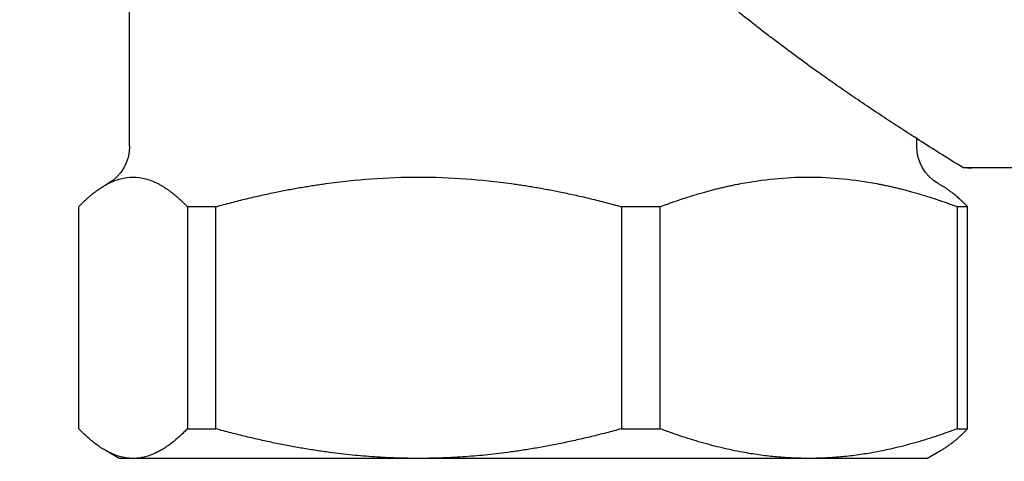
# Model space of a CAD drawing. Header units: inches. Extents: x 1 to 669, y 0 to 417.
# Tile 257 of 448: x 361.921 to 363.36, y 231.227 to 231.872. Entities that reach past the tile are written whole.
import ezdxf

# ---------------------------------------------------------------- set-up
doc = ezdxf.new("R2010")
doc.units = ezdxf.units.IN
doc.header["$LTSCALE"] = 12
doc.header["$MEASUREMENT"] = 0
doc.header["$PDMODE"] = 1
doc.layers.get('Defpoints').update_dxf_attribs({"linetype": 'CONTINUOUS'})
doc.layers.add('D', color=2, linetype='CONTINUOUS')
doc.layers.add('Q', color=4, linetype='CONTINUOUS')
doc.styles.get("Standard").update_dxf_attribs({"font": 'SIMPLEX.SHX', "width": 0.875})
doc.dimstyles.get("Standard").update_dxf_attribs({"dimscale": 28, "dimtxt": 0.125, "dimasz": 0.125, "dimexe": 0.04375, "dimexo": 0.0625, "dimgap": 0.04375, "dimtad": 0, "dimtih": 1, "dimtoh": 1, "dimdec": 4, "dimzin": 12, "dimdsep": 46, "dimlunit": 5, "dimtxsty": 'Standard', "dimcen": 0, "dimclrd": 256, "dimclre": 256, "dimclrt": 256, "dimadec": 1, "dimazin": 3, "dimtfac": 0.875, "dimtdec": 4, "dimtofl": 0, "dimtmove": 0, "dimatfit": 2, "dimfxl": 1, "dimtolj": 1, "dimtzin": 12, "dimlwd": 13, "dimlwe": 13, "dimarcsym": 0})
doc.dimstyles.new('STANDARD$0', dxfattribs={"dimscale": 32, "dimtxt": 0.09375, "dimasz": 0.0625, "dimexe": 0.03125, "dimexo": 0.03125, "dimgap": 0.03125, "dimtad": 1, "dimtih": 1, "dimtoh": 1, "dimdec": 4, "dimzin": 12, "dimdsep": 46, "dimlunit": 5, "dimtxsty": 'Standard', "dimcen": -0.03125, "dimclrd": 256, "dimclre": 256, "dimclrt": 256, "dimadec": 0, "dimazin": 0, "dimtfac": 0.875, "dimtdec": 4, "dimtofl": 0, "dimtmove": 0, "dimatfit": 3, "dimfxl": 1, "dimtolj": 1, "dimtzin": 12, "dimlwd": 13, "dimlwe": 13, "dimarcsym": 0})

# ---------------------------------------------------------------- blocks, each defined once
blk = doc.blocks.new('*D70')
at = {"layer": 'D', "lineweight": 13, "transparency": 16777216}
for p, q in [((327.5446, 287.0038), (425.2048, 287.0038)), ((424.2048, 285.0038), (424.2048, 231.3716)), ((424.2048, 167.621), (424.2048, 223.2466)), ((370.1312, 165.621), (425.2048, 165.621))]:
    blk.add_line(p, q, dxfattribs=at)
at = {"layer": 'D', "transparency": 16777216}
for points in [[(423.8715, 285.0038), (424.5382, 285.0038), (424.2048, 287.0038)], [(423.8715, 167.621), (424.5382, 167.621), (424.2048, 165.621)]]:
    blk.add_solid(points, dxfattribs=at)
at = {"layer": 'Defpoints', "color": 0, "transparency": 16777216}
for p in [(326.5446, 287.0038), (369.1312, 165.621), (424.2048, 165.621)]:
    blk.add_point(p, dxfattribs=at)
at = {"layer": 'D', "transparency": 16777216, "insert": (424.2048, 227.3091), "char_height": 3, "attachment_point": 5}
blk.add_mtext('\\A1;121{\\H0.875x;\\S1/2;}{}{\\C2;%%p1}', dxfattribs=at)

msp = doc.modelspace()

# ---------------------------------------------------------------- linework, layer by layer
at = {"layer": 'Q', "extrusion": (-1, 4.93038e-32, -2.22045e-16)}
for p, q in [((362.08187, 231.68735), (362.08187, 231.92289)), ((363.23187, 231.68735), (363.23187, 231.69851)), ((363.29924, 231.65616), (363.67706, 231.65597)), ((362.05037, 231.63279), (362.04606, 231.6303)), ((363.26337, 231.63279), (363.26769, 231.6303)), ((362.00757, 231.27427), (362.00757, 231.59901)), ((362.20783, 231.59901), (362.16638, 231.59901)), ((362.16638, 231.59901), (362.16638, 231.27427)), ((362.20783, 231.27427), (362.20783, 231.59901)), ((362.85713, 231.59901), (362.80051, 231.59901)), ((362.80051, 231.59901), (362.80051, 231.27427)), ((362.85713, 231.27427), (362.85713, 231.59901)), ((363.30617, 231.59901), (363.291, 231.59901)), ((363.291, 231.59901), (363.291, 231.27427)), ((363.30617, 231.27427), (363.30617, 231.59901)), ((362.16638, 231.27427), (362.20783, 231.27427)), ((362.80051, 231.27427), (362.85713, 231.27427)), ((363.291, 231.27427), (363.30617, 231.27427)), ((362.06687, 231.23097), (362.04606, 231.24299)), ((363.24687, 231.23097), (362.06687, 231.23097)), ((363.24687, 231.23097), (363.26769, 231.24299))]:
    msp.add_line(p, q, dxfattribs=at)
at = {"layer": 'Q', "extrusion": (2.22045e-16, -1.09476e-47, -1)}
for centre, start, end in [((-362.01887, 231.68735), 180, 240), ((-363.29487, 231.68735), 300, 0)]:
    msp.add_arc(centre, 0.063, start, end, dxfattribs=at)
at = {"layer": 'Q'}
msp.add_ellipse((363.3126, 232.62097), major_axis=(0, -0.965), ratio=0.7071068, start_param=-0.0195777, end_param=0, dxfattribs=at)
for points, weights in [([(363.29924, 231.65616), (363.09809, 231.78039), (362.96485, 231.88918)], [1.59721116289, 1.71062260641, 1.71062260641]), ([(362.00757, 231.59901), (362.03008, 231.62218), (362.05061, 231.63279)], [1.56227276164, 1.61387035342, 1.63865634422]), ([(362.12334, 231.63279), (362.14387, 231.62218), (362.16638, 231.59901)], [1.63865634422, 1.61387035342, 1.56227276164]), ([(362.20783, 231.59901), (362.29183, 231.62218), (362.36845, 231.63279)], [1.56227276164, 1.61387035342, 1.63865634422]), ([(362.63989, 231.63279), (362.71651, 231.62218), (362.80051, 231.59901)], [1.63865634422, 1.61387035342, 1.56227276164]), ([(362.85713, 231.59901), (362.91862, 231.62218), (362.97471, 231.63279)], [1.56227276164, 1.61387035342, 1.63865634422]), ([(363.17342, 231.63279), (363.22951, 231.62218), (363.291, 231.59901)], [1.63865634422, 1.61387035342, 1.56227276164]), ([(363.30617, 231.59901), (363.28611, 231.61966), (363.26769, 231.6303)], [1.56227276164, 1.60809406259, 1.63277080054]), ([(362.08698, 231.23097), (362.04965, 231.23097), (362.00757, 231.27427)], [1.66161743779, 1.66161743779, 1.56231759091]), ([(362.16638, 231.27427), (362.12431, 231.23097), (362.08698, 231.23097)], [1.56229232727, 1.66159056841, 1.66159056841]), ([(362.50417, 231.23097), (362.36485, 231.23097), (362.20783, 231.27427)], [1.66161743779, 1.66161743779, 1.56231759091]), ([(362.80051, 231.27427), (362.64349, 231.23097), (362.50417, 231.23097)], [1.56229232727, 1.66159056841, 1.66159056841]), ([(363.07407, 231.23097), (362.97208, 231.23097), (362.85713, 231.27427)], [1.66161395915, 1.66161395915, 1.56231432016]), ([(363.291, 231.27427), (363.17605, 231.23097), (363.07407, 231.23097)], [1.56229258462, 1.66159084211, 1.66159084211]), ([(363.26769, 231.24299), (363.28611, 231.25363), (363.30617, 231.27427)], [1.63281765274, 1.60814020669, 1.56231759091])]:
    msp.add_rational_spline(points, weights, degree=2, dxfattribs=at)
for points, knots in [([(362.05061, 231.63279), (362.05659, 231.63588), (362.06252, 231.63822), (362.06848, 231.63982), (362.07461, 231.64147), (362.08076, 231.64231), (362.08693, 231.64231), (362.09311, 231.64232), (362.0993, 231.64148), (362.10544, 231.63983), (362.1114, 231.63823), (362.11734, 231.63589), (362.12334, 231.63279)], [-0.72204182, -0.72204182, -0.72204182, -0.72204182, -0.54442922, -0.54442922, -0.54442922, -0.36154026, -0.36154026, -0.36154026, -0.17818942, -0.17818942, -0.17818942, 0, 0, 0, 0]), ([(362.36845, 231.63279), (362.39077, 231.63588), (362.41291, 231.63822), (362.43513, 231.63982), (362.458, 231.64147), (362.48096, 231.64231), (362.50398, 231.64231), (362.52707, 231.64232), (362.55017, 231.64148), (362.57307, 231.63983), (362.59533, 231.63823), (362.6175, 231.63589), (362.63989, 231.63279)], [-0.72204182, -0.72204182, -0.72204182, -0.72204182, -0.54442922, -0.54442922, -0.54442922, -0.36154026, -0.36154026, -0.36154026, -0.17818942, -0.17818942, -0.17818942, 0, 0, 0, 0]), ([(362.97471, 231.63279), (362.99105, 231.63588), (363.00726, 231.63822), (363.02352, 231.63982), (363.04027, 231.64147), (363.05707, 231.64231), (363.07393, 231.64231), (363.09083, 231.64232), (363.10774, 231.64148), (363.12451, 231.63983), (363.1408, 231.63823), (363.15703, 231.63589), (363.17342, 231.63279)], [-0.72206137, -0.72206137, -0.72206137, -0.72206137, -0.54444308, -0.54444308, -0.54444308, -0.36154669, -0.36154669, -0.36154669, -0.17818997, -0.17818997, -0.17818997, 0, 0, 0, 0])]:
    msp.add_open_spline(points, degree=3, knots=knots, dxfattribs=at)

# ---------------------------------------------------------------- dimensions: what is measured, and where the dimension line sits
at = {"layer": 'D'}
dim = msp.add_linear_dim(base=(424.20482, 165.62097), p1=(326.54465, 287.0038), p2=(369.1312, 165.62097), angle=90, text='<>{}{\\C2;%%p1}', dimstyle='STANDARD$0', override={"dimdec": 1, "dimtp": 1, "dimtm": 1, "dimarcsym": 1}, dxfattribs=at)
dim.commit()
dim.dimension.update_dxf_attribs({"geometry": '*D70', "text_midpoint": (424.20482, 227.30911), "dimtype": 160})

# ---------------------------------------------------------------- leaders
at = {"layer": 'D', "annotation_type": 0, "has_hookline": 1, "hookline_direction": 0, "text_width": 26.6875}
msp.add_leader([(346.29356, 235.62097), (369.49455, 221.78919), (372.99455, 221.78919)], dimstyle='Standard', override={"dimgap": 0.04375, "dimtad": 0, "dimarcsym": 1}, dxfattribs=at)

doc.saveas('drawing.dxf')
